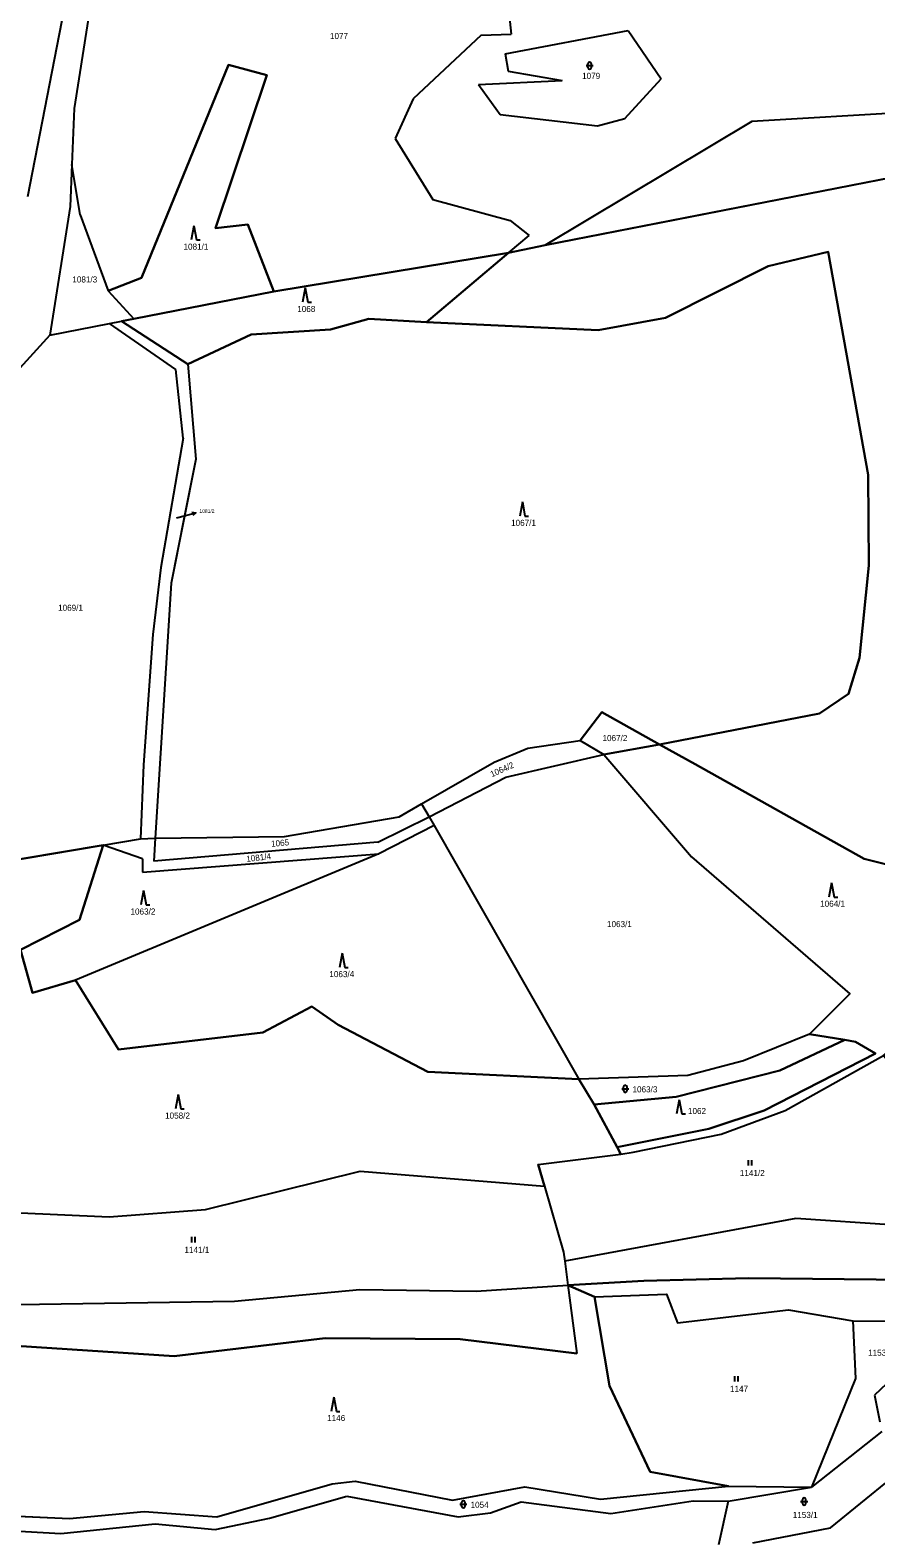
# Model space of a CAD drawing. Extents: x -760642 to -757221, y -1092371 to -1088855.
# Drawn here: x -759493.5 to -759256.9, y -1090662.6 to -1090241.2 of the extents above; entities that cross this region are included whole.
import ezdxf

# ---------------------------------------------------------------- set-up
doc = ezdxf.new("R2010")
doc.units = 0
for name, color, linetype in [('Vrstva 1', 7, 'Continuous'), ('Vrstva 16', 7, 'Continuous'), ('Vrstva 18', 7, 'Continuous'), ('Vrstva 25', 7, 'Continuous'), ('Vrstva 30', 7, 'Continuous')]:
    doc.layers.add(name, color=color, linetype=linetype)

msp = doc.modelspace()

# ---------------------------------------------------------------- linework, layer by layer
at = {"layer": 'Vrstva 1'}
for p, q in [((-759364.59, -1090185.6), (-759358.97, -1090242.37)), ((-759472.72, -1090209.47), (-759481.17, -1090263.14)), ((-759494.19, -1090287.73), (-759480.56, -1090217.99)), ((-759367.35, -1090242.63), (-759386.32, -1090260.36)), ((-759367.35, -1090242.63), (-759358.97, -1090242.37)), ((-759360.61, -1090247.8), (-759326.25, -1090241.33)), ((-759326.25, -1090241.33), (-759316.95, -1090254.8)), ((-759360.61, -1090247.8), (-759359.77, -1090252.65)), ((-759462.4, -1090310.47), (-759438.06, -1090250.94)), ((-759438.06, -1090250.94), (-759427.32, -1090253.83)), ((-759359.77, -1090252.65), (-759344.69, -1090255.29)), ((-759427.32, -1090253.83), (-759441.64, -1090296.51)), ((-759368.06, -1090256.38), (-759344.69, -1090255.29)), ((-759368.06, -1090256.38), (-759362.02, -1090264.74)), ((-759327.16, -1090265.86), (-759316.95, -1090254.8)), ((-759386.32, -1090260.36), (-759391.37, -1090271.5)), ((-759481.17, -1090263.14), (-759481.84, -1090278.78)), ((-759362.02, -1090264.74), (-759334.82, -1090267.9)), ((-759241.76, -1090263.8), (-759291.64, -1090266.73)), ((-759291.64, -1090266.73), (-759349.44, -1090301.28)), ((-759349.44, -1090301.28), (-759175.06, -1090267.26)), ((-759334.82, -1090267.9), (-759327.16, -1090265.86)), ((-759391.37, -1090271.5), (-759380.86, -1090288.54)), ((-759481.84, -1090278.78), (-759482.35, -1090290.49)), ((-759479.55, -1090292.85), (-759481.84, -1090278.78)), ((-759482.35, -1090290.49), (-759487.97, -1090326.46)), ((-759380.86, -1090288.54), (-759359.21, -1090294.45)), ((-759479.55, -1090292.85), (-759471.72, -1090314.1)), ((-759359.21, -1090294.45), (-759353.95, -1090298.63)), ((-759441.64, -1090296.51), (-759432.61, -1090295.53)), ((-759432.61, -1090295.53), (-759425.36, -1090314.29)), ((-759359.72, -1090303.41), (-759353.95, -1090298.63)), ((-759425.36, -1090314.29), (-759359.72, -1090303.41)), ((-759382.61, -1090322.79), (-759359.72, -1090303.41)), ((-759359.72, -1090303.41), (-759349.44, -1090301.28)), ((-759270.29, -1090303.14), (-759287.03, -1090307.14)), ((-759259.04, -1090365.53), (-759270.29, -1090303.14)), ((-759287.03, -1090307.14), (-759315.82, -1090321.6)), ((-759471.72, -1090314.1), (-759462.4, -1090310.47)), ((-759471.72, -1090314.1), (-759464.47, -1090321.89)), ((-759464.47, -1090321.89), (-759425.36, -1090314.29)), ((-759487.97, -1090326.46), (-759471.3, -1090323.22)), ((-759471.3, -1090323.22), (-759467.95, -1090322.57)), ((-759452.76, -1090336.09), (-759471.3, -1090323.22)), ((-759467.95, -1090322.57), (-759464.47, -1090321.89)), ((-759449.43, -1090334.55), (-759467.95, -1090322.57)), ((-759409.53, -1090324.87), (-759398.77, -1090321.93)), ((-759398.77, -1090321.93), (-759382.61, -1090322.79)), ((-759334.58, -1090325.03), (-759382.61, -1090322.79)), ((-759315.82, -1090321.6), (-759334.58, -1090325.03)), ((-759487.97, -1090326.46), (-759502.12, -1090341.78)), ((-759431.66, -1090326.28), (-759449.43, -1090334.55)), ((-759431.66, -1090326.28), (-759409.53, -1090324.87)), ((-759450.7, -1090355.25), (-759452.76, -1090336.09)), ((-759449.43, -1090334.55), (-759447.14, -1090361.14)), ((-759450.7, -1090355.25), (-759456.96, -1090391.43)), ((-759447.14, -1090361.14), (-759454.06, -1090395.78)), ((-759258.87, -1090390.87), (-759259.04, -1090365.53)), ((-759456.96, -1090391.43), (-759459.16, -1090410.14)), ((-759261.53, -1090416.61), (-759258.87, -1090390.87)), ((-759454.06, -1090395.78), (-759458.54, -1090467.02)), ((-759459.16, -1090410.14), (-759461.77, -1090446.58)), ((-759264.6, -1090426.7), (-759261.53, -1090416.61)), ((-759272.7, -1090432.23), (-759264.6, -1090426.7)), ((-759339.67, -1090439.73), (-759333.6, -1090431.8)), ((-759333.6, -1090431.8), (-759317.43, -1090440.84)), ((-759317.43, -1090440.84), (-759272.7, -1090432.23)), ((-759363.72, -1090445.82), (-759354.25, -1090441.91)), ((-759354.25, -1090441.91), (-759339.67, -1090439.73)), ((-759339.67, -1090439.73), (-759332.99, -1090443.67)), ((-759332.99, -1090443.67), (-759317.43, -1090440.84)), ((-759317.43, -1090440.84), (-759307.5, -1090446.38)), ((-759461.77, -1090446.58), (-759462.67, -1090467.19)), ((-759384.01, -1090457.45), (-759363.72, -1090445.82)), ((-759360.4, -1090449.98), (-759332.99, -1090443.67)), ((-759332.99, -1090443.67), (-759308.51, -1090472.3)), ((-759307.5, -1090446.38), (-759260.21, -1090472.78)), ((-759381.85, -1090461.09), (-759360.4, -1090449.98)), ((-759390.3, -1090461.06), (-759384.01, -1090457.45)), ((-759384.01, -1090457.45), (-759381.85, -1090461.09)), ((-759422.32, -1090466.59), (-759390.3, -1090461.06)), ((-759396.23, -1090468.17), (-759381.85, -1090461.09)), ((-759380.53, -1090463.51), (-759395.95, -1090471.43)), ((-759381.85, -1090461.09), (-759380.53, -1090463.51)), ((-759380.53, -1090463.51), (-759339.99, -1090534.35)), ((-759473.12, -1090468.95), (-759462.67, -1090467.19)), ((-759462.67, -1090467.19), (-759458.54, -1090467.02)), ((-759458.54, -1090467.02), (-759458.95, -1090473.48)), ((-759458.54, -1090467.02), (-759422.32, -1090466.59)), ((-759507.54, -1090474.74), (-759473.12, -1090468.95)), ((-759395.95, -1090471.43), (-759480.84, -1090506.74)), ((-759473.12, -1090468.95), (-759479.71, -1090489.89)), ((-759462.08, -1090472.79), (-759473.12, -1090468.95)), ((-759462.11, -1090476.51), (-759395.95, -1090471.43)), ((-759396.23, -1090468.17), (-759458.95, -1090473.48)), ((-759462.08, -1090472.79), (-759462.11, -1090476.51)), ((-759308.51, -1090472.3), (-759264.19, -1090510.56)), ((-759260.21, -1090472.78), (-759213.84, -1090484.4)), ((-759479.71, -1090489.89), (-759496.24, -1090498.22)), ((-759496.24, -1090498.22), (-759492.84, -1090510.25)), ((-759492.84, -1090510.25), (-759480.84, -1090506.74)), ((-759480.84, -1090506.74), (-759468.75, -1090526.06)), ((-759428.45, -1090521.33), (-759414.67, -1090514.1)), ((-759414.67, -1090514.1), (-759407.37, -1090519.22)), ((-759264.19, -1090510.56), (-759275.5, -1090521.78)), ((-759468.75, -1090526.06), (-759428.45, -1090521.33)), ((-759407.37, -1090519.22), (-759382.3, -1090532.3)), ((-759275.5, -1090521.78), (-759294, -1090529.29)), ((-759275.5, -1090521.78), (-759265.57, -1090523.44)), ((-759283.8, -1090531.94), (-759265.57, -1090523.44)), ((-759265.57, -1090523.44), (-759262.67, -1090523.92)), ((-759262.67, -1090523.92), (-759257.06, -1090527.22)), ((-759294, -1090529.29), (-759309.57, -1090533.33)), ((-759257.06, -1090527.22), (-759288.16, -1090543.18)), ((-759282.3, -1090543.14), (-759254.83, -1090527.8)), ((-759382.3, -1090532.3), (-759339.99, -1090534.35)), ((-759309.57, -1090533.33), (-759339.99, -1090534.35)), ((-759339.99, -1090534.35), (-759335.77, -1090541.46)), ((-759312.76, -1090539.34), (-759283.8, -1090531.94)), ((-759312.76, -1090539.34), (-759335.77, -1090541.46)), ((-759335.77, -1090541.46), (-759329.33, -1090553.43)), ((-759288.16, -1090543.18), (-759303.67, -1090548.26)), ((-759300.19, -1090549.78), (-759282.3, -1090543.14)), ((-759303.67, -1090548.26), (-759329.33, -1090553.43)), ((-759324.84, -1090554.81), (-759300.19, -1090549.78)), ((-759351.41, -1090558.23), (-759328.31, -1090555.32)), ((-759329.33, -1090553.43), (-759328.31, -1090555.32)), ((-759328.31, -1090555.32), (-759324.84, -1090554.81)), ((-759444.47, -1090570.8), (-759401.15, -1090560.15)), ((-759401.15, -1090560.15), (-759349.64, -1090564.32)), ((-759351.41, -1090558.23), (-759349.64, -1090564.32)), ((-759349.64, -1090564.32), (-759344.31, -1090582.72)), ((-759498.25, -1090571.68), (-759471.39, -1090572.9)), ((-759471.39, -1090572.9), (-759444.47, -1090570.8)), ((-759279.3, -1090573.35), (-759343.98, -1090585.27)), ((-759251.64, -1090575.19), (-759279.3, -1090573.35)), ((-759344.31, -1090582.72), (-759343.98, -1090585.27)), ((-759343.98, -1090585.27), (-759343.11, -1090591.97)), ((-759321.87, -1090590.73), (-759292.53, -1090590.04)), ((-759247.87, -1090590.5), (-759292.53, -1090590.04)), ((-759436.35, -1090596.42), (-759401.3, -1090593.14)), ((-759401.3, -1090593.14), (-759368.74, -1090593.6)), ((-759368.74, -1090593.6), (-759343.11, -1090591.97)), ((-759343.11, -1090591.97), (-759321.87, -1090590.73)), ((-759343.11, -1090591.97), (-759335.61, -1090595.23)), ((-759343.11, -1090591.97), (-759340.62, -1090611.09)), ((-759539.2, -1090598.06), (-759436.35, -1090596.42)), ((-759335.61, -1090595.23), (-759315.47, -1090594.51)), ((-759335.61, -1090595.23), (-759331.47, -1090620.15)), ((-759315.47, -1090594.51), (-759312.38, -1090602.52)), ((-759312.38, -1090602.52), (-759281.36, -1090598.88)), ((-759281.36, -1090598.88), (-759263.34, -1090601.98)), ((-759263.34, -1090601.98), (-759235.58, -1090602.05)), ((-759263.34, -1090601.98), (-759262.66, -1090618.04)), ((-759235.58, -1090602.05), (-759257.35, -1090622.75)), ((-759453.26, -1090611.78), (-759411.02, -1090606.81)), ((-759411.02, -1090606.81), (-759373.23, -1090607.07)), ((-759497.45, -1090608.95), (-759453.26, -1090611.78)), ((-759373.23, -1090607.07), (-759340.62, -1090611.09)), ((-759262.66, -1090618.04), (-759274.97, -1090648.39)), ((-759331.47, -1090620.15), (-759320.07, -1090644.14)), ((-759257.35, -1090622.75), (-759255.84, -1090630.18)), ((-759255.3, -1090632.86), (-759274.97, -1090648.39)), ((-759320.07, -1090644.14), (-759298.19, -1090648.11)), ((-759441.24, -1090656.72), (-759408.99, -1090647.54)), ((-759408.99, -1090647.54), (-759402.61, -1090646.79)), ((-759402.61, -1090646.79), (-759375.34, -1090652.08)), ((-759375.34, -1090652.08), (-759355.16, -1090648.34)), ((-759355.16, -1090648.34), (-759333.96, -1090651.74)), ((-759333.96, -1090651.74), (-759298.19, -1090648.11)), ((-759298.24, -1090652.36), (-759274.97, -1090648.39)), ((-759298.19, -1090648.11), (-759274.97, -1090648.39)), ((-759269.58, -1090659.81), (-759252.64, -1090645.98)), ((-759426.53, -1090657.08), (-759404.96, -1090650.95)), ((-759404.96, -1090650.95), (-759373.82, -1090656.69)), ((-759364.74, -1090655.56), (-759356.12, -1090652.53)), ((-759356.12, -1090652.53), (-759331.11, -1090655.77)), ((-759331.11, -1090655.77), (-759308.04, -1090652.21)), ((-759308.04, -1090652.21), (-759298.24, -1090652.36)), ((-759298.24, -1090652.36), (-759300.93, -1090664.57)), ((-759505.35, -1090656.17), (-759482.47, -1090657.19)), ((-759482.47, -1090657.19), (-759461.62, -1090655.26)), ((-759461.62, -1090655.26), (-759441.24, -1090656.72)), ((-759441.79, -1090660.25), (-759426.53, -1090657.08)), ((-759373.82, -1090656.69), (-759364.74, -1090655.56)), ((-759507.02, -1090660.13), (-759484.91, -1090661.41)), ((-759484.91, -1090661.41), (-759458.51, -1090658.66)), ((-759458.51, -1090658.66), (-759441.79, -1090660.25)), ((-759291.33, -1090663.98), (-759269.58, -1090659.81))]:
    msp.add_line(p, q, dxfattribs=at)
at = {"layer": 'Vrstva 16'}
for p, q in [((-759452.57, -1090377.53), (-759450.06, -1090376.88)), ((-759450.06, -1090376.88), (-759447.157, -1090376.123))]:
    msp.add_line(p, q, dxfattribs=at)
msp.add_lwpolyline([(-759448.251, -1090375.892), (-759447.157, -1090376.123), (-759447.999, -1090376.859)], dxfattribs=at)
at = {"layer": 'Vrstva 25'}
for p, q in [((-759338, -1090251.13), (-759336, -1090251.13)), ((-759337.5, -1090251.63), (-759337.5, -1090250.63)), ((-759336.5, -1090251.63), (-759336.5, -1090250.63)), ((-759447.702, -1090295.849), (-759448.435, -1090299.849)), ((-759447.702, -1090295.849), (-759446.969, -1090299.849)), ((-759446.969, -1090299.849), (-759445.969, -1090299.849)), ((-759416.572, -1090313.269), (-759417.305, -1090317.269)), ((-759416.572, -1090313.269), (-759415.839, -1090317.269)), ((-759415.839, -1090317.269), (-759414.839, -1090317.269)), ((-759355.822, -1090373.039), (-759356.555, -1090377.039)), ((-759355.822, -1090373.039), (-759355.089, -1090377.039)), ((-759355.089, -1090377.039), (-759354.089, -1090377.039)), ((-759269.332, -1090479.499), (-759270.065, -1090483.499)), ((-759269.332, -1090479.499), (-759268.599, -1090483.499)), ((-759461.792, -1090481.679), (-759462.525, -1090485.679)), ((-759461.792, -1090481.679), (-759461.059, -1090485.679)), ((-759268.599, -1090483.499), (-759267.599, -1090483.499)), ((-759461.059, -1090485.679), (-759460.059, -1090485.679)), ((-759406.242, -1090499.169), (-759406.975, -1090503.169)), ((-759406.242, -1090499.169), (-759405.509, -1090503.169)), ((-759405.509, -1090503.169), (-759404.509, -1090503.169)), ((-759452.132, -1090538.709), (-759452.865, -1090542.709)), ((-759452.132, -1090538.709), (-759451.399, -1090542.709)), ((-759328, -1090537.08), (-759326, -1090537.08)), ((-759327.5, -1090537.58), (-759327.5, -1090536.58)), ((-759326.5, -1090537.58), (-759326.5, -1090536.58)), ((-759451.399, -1090542.709), (-759450.399, -1090542.709)), ((-759311.952, -1090540.129), (-759312.685, -1090544.129)), ((-759311.952, -1090540.129), (-759311.219, -1090544.129)), ((-759311.219, -1090544.129), (-759310.219, -1090544.129)), ((-759292.607, -1090557.035), (-759292.607, -1090558.535)), ((-759291.585, -1090558.535), (-759291.585, -1090557.035)), ((-759448.357, -1090578.505), (-759448.357, -1090580.005)), ((-759447.335, -1090580.005), (-759447.335, -1090578.505)), ((-759296.477, -1090617.365), (-759296.477, -1090618.865)), ((-759295.455, -1090618.865), (-759295.455, -1090617.365)), ((-759408.572, -1090623.239), (-759409.305, -1090627.239)), ((-759408.572, -1090623.239), (-759407.839, -1090627.239)), ((-759407.839, -1090627.239), (-759406.839, -1090627.239)), ((-759373.31, -1090653.21), (-759371.31, -1090653.21)), ((-759372.81, -1090653.71), (-759372.81, -1090652.71)), ((-759371.81, -1090653.71), (-759371.81, -1090652.71)), ((-759277.99, -1090652.42), (-759275.99, -1090652.42)), ((-759277.49, -1090652.92), (-759277.49, -1090651.92)), ((-759276.49, -1090652.92), (-759276.49, -1090651.92))]:
    msp.add_line(p, q, dxfattribs=at)
for centre, start, end in [((-759337, -1090250.63), 0, 180), ((-759337, -1090251.63), 180, 0), ((-759327, -1090536.58), 0, 180), ((-759327, -1090537.58), 180, 0), ((-759372.31, -1090652.71), 0, 180), ((-759276.99, -1090651.92), 0, 180), ((-759276.99, -1090652.92), 180, 0), ((-759372.31, -1090653.71), 180, 0)]:
    msp.add_arc(centre, 0.5, start, end, dxfattribs=at)
at = {"layer": 'Vrstva 30'}
for points in [[(-759471.72, -1090314.1), (-759464.47, -1090321.89), (-759425.36, -1090314.29), (-759432.61, -1090295.53), (-759441.64, -1090296.51), (-759427.32, -1090253.83), (-759438.06, -1090250.94), (-759462.4, -1090310.47), (-759471.72, -1090314.1)], [(-759175.06, -1090267.26), (-759349.44, -1090301.28), (-759359.72, -1090303.41), (-759382.61, -1090322.79)], [(-759425.36, -1090314.29), (-759464.47, -1090321.89), (-759467.95, -1090322.57), (-759449.43, -1090334.55), (-759431.66, -1090326.28), (-759409.53, -1090324.87), (-759398.77, -1090321.93), (-759382.61, -1090322.79), (-759359.72, -1090303.41), (-759425.36, -1090314.29)], [(-759450.297, -1090376.941), (-759454.06, -1090395.78), (-759458.54, -1090467.02), (-759422.32, -1090466.59), (-759390.3, -1090461.06), (-759384.01, -1090457.45), (-759363.72, -1090445.82), (-759354.25, -1090441.91), (-759339.67, -1090439.73), (-759333.6, -1090431.8), (-759317.43, -1090440.84), (-759272.7, -1090432.23), (-759264.6, -1090426.7), (-759261.53, -1090416.61), (-759258.87, -1090390.87), (-759259.04, -1090365.53), (-759270.29, -1090303.14), (-759287.03, -1090307.14), (-759315.82, -1090321.6), (-759334.58, -1090325.03), (-759382.61, -1090322.79), (-759398.77, -1090321.93), (-759409.53, -1090324.87), (-759431.66, -1090326.28), (-759449.43, -1090334.55), (-759447.14, -1090361.14), (-759450.297, -1090376.941)], [(-759382.61, -1090322.79), (-759334.58, -1090325.03), (-759315.82, -1090321.6), (-759287.03, -1090307.14), (-759270.29, -1090303.14), (-759259.04, -1090365.53), (-759258.87, -1090390.87), (-759261.53, -1090416.61), (-759264.6, -1090426.7), (-759272.7, -1090432.23), (-759317.43, -1090440.84), (-759307.5, -1090446.38), (-759260.21, -1090472.78), (-759213.84, -1090484.4)], [(-759317.43, -1090440.84), (-759333.6, -1090431.8), (-759339.67, -1090439.73), (-759332.99, -1090443.67), (-759317.43, -1090440.84)], [(-759213.84, -1090484.4), (-759260.21, -1090472.78), (-759307.5, -1090446.38), (-759317.43, -1090440.84), (-759332.99, -1090443.67), (-759308.51, -1090472.3), (-759264.19, -1090510.56), (-759275.5, -1090521.78), (-759265.57, -1090523.44), (-759262.67, -1090523.92), (-759257.06, -1090527.22), (-759288.16, -1090543.18), (-759303.67, -1090548.26), (-759329.33, -1090553.43), (-759328.31, -1090555.32), (-759324.84, -1090554.81), (-759300.19, -1090549.78), (-759282.3, -1090543.14), (-759254.83, -1090527.8), (-759243.62, -1090519.01), (-759235.37, -1090506.18), (-759213.84, -1090484.4)], [(-759498.25, -1090571.68), (-759471.39, -1090572.9), (-759444.47, -1090570.8), (-759401.15, -1090560.15), (-759349.64, -1090564.32), (-759351.41, -1090558.23), (-759328.31, -1090555.32), (-759329.33, -1090553.43), (-759335.77, -1090541.46), (-759339.99, -1090534.35), (-759382.3, -1090532.3), (-759407.37, -1090519.22), (-759414.67, -1090514.1), (-759428.45, -1090521.33), (-759468.75, -1090526.06), (-759480.84, -1090506.74), (-759492.84, -1090510.25), (-759496.24, -1090498.22), (-759479.71, -1090489.89), (-759473.12, -1090468.95), (-759507.54, -1090474.74)], [(-759343.11, -1090591.97), (-759335.61, -1090595.23), (-759315.47, -1090594.51), (-759312.38, -1090602.52), (-759281.36, -1090598.88), (-759263.34, -1090601.98), (-759235.58, -1090602.05), (-759232.47, -1090590.44), (-759231.38, -1090585.41), (-759221.6, -1090580.5), (-759196.31, -1090575.83), (-759164.77, -1090560.95), (-759139.66, -1090552.18), (-759137.52, -1090544.76), (-759127.26, -1090528.91), (-759127.52, -1090513.52), (-759133.77, -1090514.51), (-759149.01, -1090545.99), (-759200.74, -1090566.71), (-759234.3, -1090575.17), (-759247.87, -1090590.5), (-759292.53, -1090590.04), (-759321.87, -1090590.73), (-759343.11, -1090591.97)], [(-759156.93, -1090541.09), (-759173.46, -1090550.92), (-759213.21, -1090557.68), (-759227.72, -1090544.46), (-759243.62, -1090519.01), (-759254.83, -1090527.8), (-759238.93, -1090545.78), (-759236.2, -1090560.45), (-759251.64, -1090575.19), (-759279.3, -1090573.35), (-759343.98, -1090585.27), (-759343.11, -1090591.97), (-759321.87, -1090590.73), (-759292.53, -1090590.04), (-759247.87, -1090590.5), (-759234.3, -1090575.17), (-759200.74, -1090566.71), (-759149.01, -1090545.99), (-759156.93, -1090541.09)], [(-759335.77, -1090541.46), (-759312.76, -1090539.34), (-759283.8, -1090531.94), (-759265.57, -1090523.44), (-759275.5, -1090521.78), (-759294, -1090529.29), (-759309.57, -1090533.33), (-759339.99, -1090534.35), (-759335.77, -1090541.46)], [(-759329.33, -1090553.43), (-759303.67, -1090548.26), (-759288.16, -1090543.18), (-759257.06, -1090527.22), (-759262.67, -1090523.92), (-759265.57, -1090523.44), (-759283.8, -1090531.94), (-759312.76, -1090539.34), (-759335.77, -1090541.46), (-759329.33, -1090553.43)], [(-759340.62, -1090611.09), (-759373.23, -1090607.07), (-759411.02, -1090606.81), (-759453.26, -1090611.78), (-759497.45, -1090608.95), (-759539.61, -1090616.04), (-759549.73, -1090619.68), (-759558.4, -1090632.7), (-759505.35, -1090656.17), (-759482.47, -1090657.19), (-759461.62, -1090655.26), (-759441.24, -1090656.72), (-759408.99, -1090647.54), (-759402.61, -1090646.79), (-759375.34, -1090652.08), (-759355.16, -1090648.34), (-759333.96, -1090651.74), (-759298.19, -1090648.11), (-759320.07, -1090644.14), (-759331.47, -1090620.15), (-759335.61, -1090595.23), (-759343.11, -1090591.97), (-759340.62, -1090611.09)]]:
    msp.add_lwpolyline(points, dxfattribs=at)

# ---------------------------------------------------------------- texts
at = {"layer": 'Vrstva 16'}
msp.add_text('1081/2', height=1, dxfattribs=at).set_placement((-759446.16, -1090376.12))
at = {"layer": 'Vrstva 18'}
for s, height, p in [('1077', 1.7, (-759409.638, -1090243.68)), ('1079', 1.7, (-759339.11, -1090254.83)), ('1081/1', 1.7, (-759450.604, -1090302.56)), ('1081/3', 1.7, (-759481.707, -1090311.73)), ('1068', 1.7, (-759418.786, -1090319.98)), ('1081/2', 0.1, (-759452.716, -1090377.53)), ('1067/1', 1.7, (-759358.972, -1090379.75)), ('1069/1', 1.7, (-759485.69, -1090403.49)), ('1067/2', 1.7, (-759333.394, -1090439.91)), ('1064/1', 1.7, (-759272.516, -1090486.21)), ('1063/2', 1.7, (-759465.43, -1090488.39)), ('1063/1', 1.7, (-759332.14, -1090491.9)), ('1063/4', 1.7, (-759409.81, -1090505.88)), ('1063/3', 1.7, (-759325, -1090538.08)), ('1058/2', 1.7, (-759455.754, -1090545.42)), ('1062', 1.7, (-759309.49, -1090544.14)), ('1141/2', 1.7, (-759294.97, -1090561.47)), ('1141/1', 1.7, (-759450.35, -1090582.94)), ('1153/2', 1.7, (-759259.09, -1090611.69)), ('1147', 1.7, (-759297.74, -1090621.8)), ('1146', 1.7, (-759410.43, -1090629.95)), ('1054', 1.7, (-759370.31, -1090654.21)), ('1153/1', 1.7, (-759280.17, -1090657.03))]:
    msp.add_text(s, height=height, dxfattribs=at).set_placement(p)
for s, rotation, p in [('1064/2', 23.92506, (-759364.335, -1090450.037)), ('1065', 5.2137, (-759426.041, -1090469.47)), ('1081/4', 6.68133, (-759432.949, -1090473.707))]:
    msp.add_text(s, height=1.7, rotation=rotation, dxfattribs=at).set_placement(p)

doc.saveas('drawing.dxf')
